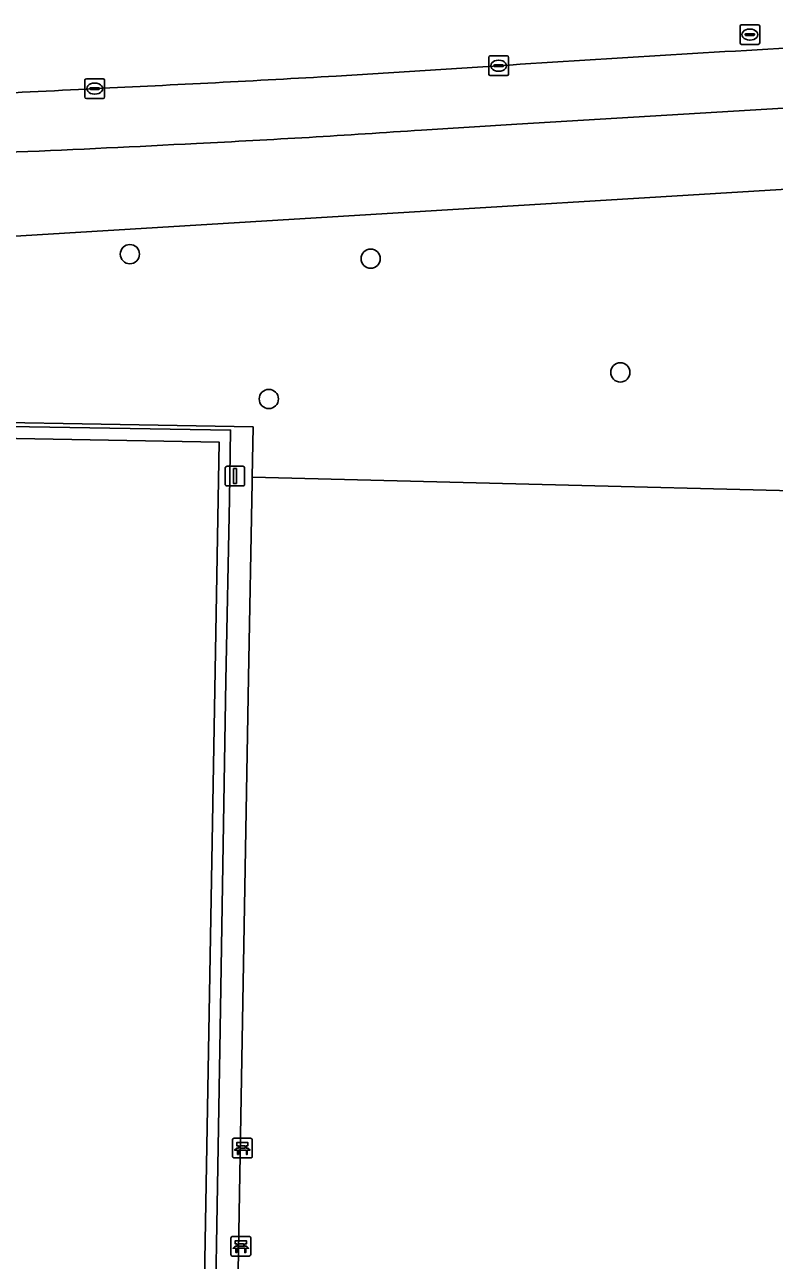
# Model space of a CAD drawing. Extents: x 161477 to 163040, y 383680 to 384871.
# Drawn here: x 161966.9 to 162004.9, y 384753.1 to 384815.8 of the extents above; entities that cross this region are included whole.
import ezdxf

# ---------------------------------------------------------------- set-up
doc = ezdxf.new("R2010")
doc.units = 0
for name, color, linetype in [('IMGEO_Bank', 7, 'Continuous'), ('IMGEO_Boom', 7, 'Continuous'), ('IMGEO_Groenvoorziening', 7, 'Continuous'), ('IMGEO_Hek', 7, 'Continuous'), ('IMGEO_Kolk', 7, 'Continuous'), ('IMGEO_Lichtmast', 7, 'Continuous'), ('IMGEO_Rijbaan_lokaal_open', 7, 'Continuous'), ('IMGEO_Rioolput', 7, 'Continuous'), ('IMGEO_Terreindeel_gesloten', 7, 'Continuous'), ('IMGEO_Voetpad_open', 7, 'Continuous')]:
    doc.layers.add(name, color=color, linetype=linetype)

msp = doc.modelspace()

# ---------------------------------------------------------------- linework, layer by layer
at = {"layer": 'IMGEO_Bank'}
for p, q in [((161977.4, 384758.415), (161977.4, 384759.256)), ((161977.4, 384759.256), (161977.4, 384758.415)), ((161977.475, 384759.34), (161978.316, 384759.34)), ((161978.316, 384759.34), (161977.475, 384759.34)), ((161978.4, 384759.265), (161978.4, 384758.424)), ((161978.4, 384758.424), (161978.4, 384759.265)), ((161978.097, 384758.738), (161977.704, 384758.738)), ((161977.709, 384758.846), (161977.709, 384758.952)), ((161977.753, 384758.952), (161977.753, 384758.846)), ((161978.041, 384758.958), (161977.759, 384758.958)), ((161977.759, 384758.84), (161978.041, 384758.84)), ((161978.047, 384758.846), (161978.047, 384758.952)), ((161978.091, 384758.952), (161978.091, 384758.846)), ((161978.325, 384758.34), (161977.484, 384758.34)), ((161977.484, 384758.34), (161978.325, 384758.34)), ((161977.32, 384753.435), (161977.32, 384754.276)), ((161977.32, 384754.276), (161977.32, 384753.435)), ((161977.395, 384754.36), (161978.236, 384754.36)), ((161978.236, 384754.36), (161977.395, 384754.36)), ((161978.32, 384754.285), (161978.32, 384753.444)), ((161978.32, 384753.444), (161978.32, 384754.285)), ((161978.017, 384753.758), (161977.624, 384753.758)), ((161977.629, 384753.866), (161977.629, 384753.972)), ((161977.673, 384753.972), (161977.673, 384753.866)), ((161977.961, 384753.978), (161977.679, 384753.978)), ((161977.679, 384753.86), (161977.961, 384753.86)), ((161977.967, 384753.866), (161977.967, 384753.972)), ((161978.011, 384753.972), (161978.011, 384753.866)), ((161978.245, 384753.36), (161977.404, 384753.36)), ((161977.404, 384753.36), (161978.245, 384753.36))]:
    msp.add_line(p, q, dxfattribs=at)
for points in [[(161977.647, 384758.738), (161977.505, 384758.738), (161977.617, 384758.84), (161977.703, 384758.84)], [(161977.703, 384758.958), (161977.617, 384758.958), (161977.617, 384759.119), (161978.18, 384759.119), (161978.18, 384758.958), (161978.097, 384758.958)], [(161977.697, 384758.731), (161977.697, 384758.524), (161977.654, 384758.524), (161977.654, 384758.731)], [(161978.097, 384758.84), (161978.18, 384758.84), (161978.292, 384758.738), (161978.153, 384758.738)], [(161978.147, 384758.731), (161978.147, 384758.524), (161978.103, 384758.524), (161978.103, 384758.731)], [(161977.623, 384753.978), (161977.537, 384753.978), (161977.537, 384754.139), (161978.1, 384754.139), (161978.1, 384753.978), (161978.017, 384753.978)], [(161977.567, 384753.758), (161977.425, 384753.758), (161977.537, 384753.86), (161977.623, 384753.86)], [(161977.617, 384753.751), (161977.617, 384753.544), (161977.574, 384753.544), (161977.574, 384753.751)], [(161978.017, 384753.86), (161978.1, 384753.86), (161978.212, 384753.758), (161978.073, 384753.758)], [(161978.067, 384753.751), (161978.067, 384753.544), (161978.023, 384753.544), (161978.023, 384753.751)]]:
    msp.add_lwpolyline(points, dxfattribs=at)
for centre, radius, start, end in [((161977.478, 384759.262), 0.0779, 92.4484, 184.28452), ((161977.478, 384759.262), 0.0779, 92.4484, 184.28452), ((161978.322, 384759.262), 0.0779, 2.4484, 94.28452), ((161978.322, 384759.262), 0.0779, 2.4484, 94.28452), ((161977.647, 384758.731), 0.00671, 2.89567, 87.10433), ((161977.704, 384758.731), 0.00671, 92.89567, 177.10433), ((161977.702, 384758.951), 0.00671, 2.89567, 87.10433), ((161977.702, 384758.847), 0.00671, 272.89567, 357.10433), ((161977.759, 384758.951), 0.00671, 92.89567, 177.10433), ((161977.759, 384758.847), 0.00671, 182.89567, 267.10433), ((161978.041, 384758.951), 0.00671, 2.89567, 87.10433), ((161978.041, 384758.847), 0.00671, 272.89567, 357.10433), ((161978.098, 384758.951), 0.00671, 92.89567, 177.10433), ((161978.098, 384758.847), 0.00671, 182.89567, 267.10433), ((161978.096, 384758.731), 0.00671, 2.89567, 87.10433), ((161978.153, 384758.731), 0.00671, 92.89567, 177.10433), ((161977.478, 384758.418), 0.0779, 182.4484, 274.28452), ((161977.478, 384758.418), 0.0779, 182.4484, 274.28452), ((161978.322, 384758.418), 0.0779, 272.4484, 4.28452), ((161978.322, 384758.418), 0.0779, 272.4484, 4.28452), ((161977.398, 384754.282), 0.0779, 92.4484, 184.28452), ((161977.398, 384754.282), 0.0779, 92.4484, 184.28452), ((161978.242, 384754.282), 0.0779, 2.4484, 94.28452), ((161978.242, 384754.282), 0.0779, 2.4484, 94.28452), ((161977.567, 384753.751), 0.00671, 2.89567, 87.10433), ((161977.624, 384753.751), 0.00671, 92.89567, 177.10433), ((161977.622, 384753.971), 0.00671, 2.89567, 87.10433), ((161977.622, 384753.867), 0.00671, 272.89567, 357.10433), ((161977.679, 384753.971), 0.00671, 92.89567, 177.10433), ((161977.679, 384753.867), 0.00671, 182.89567, 267.10433), ((161977.961, 384753.971), 0.00671, 2.89567, 87.10433), ((161977.961, 384753.867), 0.00671, 272.89567, 357.10433), ((161978.018, 384753.971), 0.00671, 92.89567, 177.10433), ((161978.018, 384753.867), 0.00671, 182.89567, 267.10433), ((161978.016, 384753.751), 0.00671, 2.89567, 87.10433), ((161978.073, 384753.751), 0.00671, 92.89567, 177.10433), ((161977.398, 384753.438), 0.0779, 182.4484, 274.28452), ((161977.398, 384753.438), 0.0779, 182.4484, 274.28452), ((161978.242, 384753.438), 0.0779, 272.4484, 4.28452), ((161978.242, 384753.438), 0.0779, 272.4484, 4.28452)]:
    msp.add_arc(centre, radius, start, end, dxfattribs=at)
at = {"layer": 'IMGEO_Boom'}
for centre in [(161972.19, 384804.2), (161984.41, 384803.97), (161997.08, 384798.2), (161979.24, 384796.85)]:
    msp.add_circle(centre, 0.489, dxfattribs=at)
at = {"layer": 'IMGEO_Groenvoorziening'}
for points in [[(162038.287, 384809.499), (162037.597, 384813.075), (162023.111, 384812.504), (162011.283, 384811.959), (161991.827, 384810.792), (161986.99, 384810.497)], [(161804.698, 384805.476), (161800.478, 384796.565), (161778.347, 384750), (161773.012, 384738.776), (161751.678, 384693.98), (161741.125, 384672.506), (161729.219, 384648.412), (161733.008, 384645.95), (161782.919, 384748.037), (161810.108, 384804.005), (161836.574, 384803.916), (161949.969, 384804.107), (162038.287, 384809.499)], [(162038.287, 384809.499), (161949.969, 384804.107)], [(161914.739, 384796.548), (161978.442, 384795.436), (161978.394, 384792.879), (162021.21, 384791.798)], [(162018.246, 384757.519), (162021.025, 384757.471), (162021.247, 384757.467), (162021.273, 384759.665), (162021.401, 384764.673), (162020.061, 384767.465), (162020.101, 384770.077), (162020.982, 384772.394), (162022.725, 384773.606), (162023.708, 384771.15), (162026.316, 384768.691), (162026.432, 384775.034), (162020.606, 384775.315), (162020.907, 384783.181), (162020.724, 384784.268), (162021.21, 384791.798), (161978.394, 384792.879), (161978.39, 384792.637), (161978.205, 384782.715), (161977.816, 384760.452), (161977.264, 384728.136)]]:
    msp.add_lwpolyline(points, dxfattribs=at)
for centre, radius, start, end in [((161948.968, 385351.302), 542.14, 272.81239, 274.02169), ((161934.317, 385585.932), 777.213, 271.696019, 273.042435)]:
    msp.add_arc(centre, radius, start, end, dxfattribs=at)
at = {"layer": 'IMGEO_Hek'}
for points in [[(162038.287, 384809.499), (161949.969, 384804.107), (161836.574, 384803.916), (161810.108, 384804.005), (161782.919, 384748.037)], [(161976.756, 384763.85), (161976.394, 384743.072)]]:
    msp.add_lwpolyline(points, dxfattribs=at)
at = {"layer": 'IMGEO_Kolk'}
for p, q in [((161990.404, 384813.333), (161990.404, 384814.185)), ((161990.479, 384814.259), (161991.331, 384814.259)), ((161990.663, 384813.753), (161990.663, 384813.765)), ((161991.101, 384813.716), (161990.703, 384813.716)), ((161990.706, 384813.802), (161991.104, 384813.802)), ((161990.892, 384814.039), (161990.917, 384814.039)), ((161991.147, 384813.765), (161991.147, 384813.753)), ((161991.405, 384814.185), (161991.405, 384813.333)), ((161969.98, 384813.099), (161970.832, 384813.099)), ((161991.331, 384813.259), (161990.479, 384813.259)), ((161990.915, 384813.479), (161990.89, 384813.479)), ((161969.905, 384812.173), (161969.905, 384813.025)), ((161970.164, 384812.593), (161970.164, 384812.605)), ((161970.602, 384812.556), (161970.204, 384812.556)), ((161970.207, 384812.642), (161970.605, 384812.642)), ((161970.393, 384812.879), (161970.418, 384812.879)), ((161970.648, 384812.605), (161970.648, 384812.593)), ((161970.906, 384813.025), (161970.906, 384812.173)), ((161970.832, 384812.099), (161969.98, 384812.099)), ((161970.416, 384812.319), (161970.391, 384812.319))]:
    msp.add_line(p, q, dxfattribs=at)
for points in [[(161990.404, 384813.333), (161990.404, 384814.185)], [(161990.479, 384814.259), (161991.331, 384814.259)], [(161991.405, 384814.185), (161991.405, 384813.333)], [(161969.98, 384813.099), (161970.832, 384813.099)], [(161991.331, 384813.259), (161990.479, 384813.259)], [(161969.905, 384812.173), (161969.905, 384813.025)], [(161970.906, 384813.025), (161970.906, 384812.173)], [(161970.832, 384812.099), (161969.98, 384812.099)]]:
    msp.add_lwpolyline(points, dxfattribs=at)
for centre, radius, start, end in [((161990.481, 384814.183), 0.0765, 91.55205, 178.44795), ((161990.481, 384814.183), 0.0765, 91.55205, 178.44795), ((161990.703, 384813.762), 0.0403, 85.87752, 175.75265), ((161990.7, 384813.752), 0.0366, 178.93798, 274.71019), ((161991.104, 384813.759), 0.043, 264.86636, 352.45326), ((161991.108, 384813.764), 0.0386, 1.73085, 96.63898), ((161991.329, 384814.183), 0.0765, 1.55205, 88.44795), ((161991.329, 384814.183), 0.0765, 1.55205, 88.44795), ((161969.982, 384813.023), 0.0765, 91.55205, 178.44795), ((161969.982, 384813.023), 0.0765, 91.55205, 178.44795), ((161970.83, 384813.023), 0.0765, 1.55205, 88.44795), ((161970.83, 384813.023), 0.0765, 1.55205, 88.44795), ((161990.481, 384813.335), 0.0765, 181.55205, 268.44795), ((161990.481, 384813.335), 0.0765, 181.55205, 268.44795), ((161991.329, 384813.335), 0.0765, 271.55205, 358.44795), ((161991.329, 384813.335), 0.0765, 271.55205, 358.44795), ((161970.204, 384812.602), 0.0403, 85.87752, 175.75265), ((161970.201, 384812.592), 0.0366, 178.93798, 274.71019), ((161970.605, 384812.599), 0.043, 264.86636, 352.45326), ((161970.609, 384812.604), 0.0386, 1.73085, 96.63898), ((161969.982, 384812.175), 0.0765, 181.55205, 268.44795), ((161969.982, 384812.175), 0.0765, 181.55205, 268.44795), ((161970.83, 384812.175), 0.0765, 271.55205, 358.44795), ((161970.83, 384812.175), 0.0765, 271.55205, 358.44795)]:
    msp.add_arc(centre, radius, start, end, dxfattribs=at)
for centre, major_axis, ratio, start_param, end_param in [((161990.891, 384813.759), (-0.387, 0.002), 0.722429, 4.712389, 7.853982), ((161990.916, 384813.759), (-0.39, 0.002), 0.717154, 1.570796, 4.712389), ((161970.392, 384812.599), (-0.387, 0.002), 0.722429, 4.712389, 7.853982), ((161970.417, 384812.599), (-0.39, 0.002), 0.717154, 1.570796, 4.712389)]:
    msp.add_ellipse(centre, major_axis=major_axis, ratio=ratio, start_param=start_param, end_param=end_param, dxfattribs=at)
at = {"layer": 'IMGEO_Lichtmast'}
for p, q in [((161977.025, 384792.54), (161977.025, 384793.34)), ((161977.025, 384793.34), (161977.025, 384792.54)), ((161977.125, 384793.44), (161977.915, 384793.44)), ((161977.915, 384793.44), (161977.125, 384793.44)), ((161978.015, 384793.34), (161978.015, 384792.54)), ((161978.015, 384792.54), (161978.015, 384793.34)), ((161977.915, 384792.44), (161977.125, 384792.44)), ((161977.125, 384792.44), (161977.915, 384792.44))]:
    msp.add_line(p, q, dxfattribs=at)
msp.add_lwpolyline([(161977.445, 384793.315), (161977.595, 384793.315), (161977.595, 384792.565), (161977.445, 384792.565), (161977.445, 384793.315)], dxfattribs=at)
for centre, start, end in [((161977.125, 384793.34), 90, 180), ((161977.125, 384793.34), 90, 180), ((161977.915, 384793.34), 0, 90), ((161977.915, 384793.34), 360, 90), ((161977.125, 384792.54), 180, 270), ((161977.125, 384792.54), 180, 270), ((161977.915, 384792.54), 270, 0), ((161977.915, 384792.54), 270, 0)]:
    msp.add_arc(centre, 0.1, start, end, dxfattribs=at)
at = {"layer": 'IMGEO_Rijbaan_lokaal_open'}
msp.add_lwpolyline([(161982.658, 384813.233), (161990.905, 384813.759)], dxfattribs=at)
for centre, radius, start, end in [((162084.624, 383402.597), 1414.271, 93.089588, 93.799603), ((161915.119, 385999.721), 1188.409, 272.666479, 273.257967), ((161947.433, 385221.455), 409.5, 271.38064, 273.21594)]:
    msp.add_arc(centre, radius, start, end, dxfattribs=at)
at = {"layer": 'IMGEO_Rioolput'}
for p, q in [((162003.153, 384814.914), (162003.153, 384815.766)), ((162003.228, 384815.84), (162004.08, 384815.84)), ((162003.641, 384815.62), (162003.666, 384815.62)), ((162004.154, 384815.766), (162004.154, 384814.914)), ((162003.412, 384815.334), (162003.412, 384815.346)), ((162003.85, 384815.297), (162003.452, 384815.297)), ((162003.455, 384815.383), (162003.853, 384815.383)), ((162003.664, 384815.06), (162003.639, 384815.06)), ((162003.896, 384815.346), (162003.896, 384815.334)), ((162004.08, 384814.84), (162003.228, 384814.84))]:
    msp.add_line(p, q, dxfattribs=at)
for points in [[(162003.153, 384814.914), (162003.153, 384815.766)], [(162003.228, 384815.84), (162004.08, 384815.84)], [(162004.154, 384815.766), (162004.154, 384814.914)], [(162004.08, 384814.84), (162003.228, 384814.84)]]:
    msp.add_lwpolyline(points, dxfattribs=at)
for centre, radius, start, end in [((162003.23, 384815.764), 0.0765, 91.55205, 178.44795), ((162003.23, 384815.764), 0.0765, 91.55205, 178.44795), ((162004.078, 384815.764), 0.0765, 1.55205, 88.44795), ((162004.078, 384815.764), 0.0765, 1.55205, 88.44795), ((162003.452, 384815.343), 0.0403, 85.87752, 175.75265), ((162003.449, 384815.333), 0.0366, 178.93798, 274.71019), ((162003.853, 384815.34), 0.043, 264.86636, 352.45326), ((162003.857, 384815.345), 0.0386, 1.73085, 96.63898), ((162003.23, 384814.916), 0.0765, 181.55205, 268.44795), ((162003.23, 384814.916), 0.0765, 181.55205, 268.44795), ((162004.078, 384814.916), 0.0765, 271.55205, 358.44795), ((162004.078, 384814.916), 0.0765, 271.55205, 358.44795)]:
    msp.add_arc(centre, radius, start, end, dxfattribs=at)
for centre, major_axis, ratio, start_param, end_param in [((162003.64, 384815.34), (-0.387, 0.002), 0.722429, 4.712389, 7.853982), ((162003.665, 384815.34), (-0.39, 0.002), 0.717154, 1.570796, 4.712389)]:
    msp.add_ellipse(centre, major_axis=major_axis, ratio=ratio, start_param=start_param, end_param=end_param, dxfattribs=at)
at = {"layer": 'IMGEO_Terreindeel_gesloten'}
msp.add_lwpolyline([(161917, 384697.186), (161975.001, 384696.196), (161976.718, 384794.667), (161918.703, 384795.714)], close=True, dxfattribs=at)
at = {"layer": 'IMGEO_Voetpad_open'}
for points in [[(161990.905, 384813.759), (161982.658, 384813.233)], [(161986.99, 384810.497), (161991.827, 384810.792), (162011.283, 384811.959), (162023.111, 384812.504), (162037.597, 384813.075), (162038.354, 384813.1), (162042.752, 384813.244), (162043.705, 384813.275)], [(161918.155, 384796.249), (161977.303, 384795.269), (161977.238, 384791.77), (161977.067, 384782.569), (161976.756, 384763.85), (161976.394, 384743.072), (161975.933, 384718.078), (161975.586, 384695.729), (161975.329, 384695.734), (161975.325, 384693.709), (161976.669, 384693.682), (161976.703, 384695.353), (161976.914, 384705.794), (161976.946, 384707.824), (161977.264, 384728.136), (161977.816, 384760.452), (161978.205, 384782.715), (161978.39, 384792.637), (161978.394, 384792.879), (161978.442, 384795.436), (161914.739, 384796.548)]]:
    msp.add_lwpolyline(points, dxfattribs=at)
for points in [[(161977.067, 384782.569), (161977.238, 384791.77), (161977.303, 384795.269), (161918.155, 384796.249), (161917.419, 384756.687), (161916.471, 384756.683), (161916.362, 384751.47), (161917.326, 384751.471), (161917.15, 384741.455), (161916.215, 384741.486), (161916.111, 384736.298), (161917.128, 384736.313), (161916.476, 384696.826), (161919.688, 384696.766), (161923.761, 384696.691), (161975.329, 384695.734), (161975.586, 384695.729), (161975.933, 384718.078), (161976.394, 384743.072), (161976.756, 384763.85)], [(161975.001, 384696.196), (161917, 384697.186), (161918.703, 384795.714), (161976.718, 384794.667)]]:
    msp.add_lwpolyline(points, close=True, dxfattribs=at)
for centre, radius, start, end in [((162084.624, 383402.597), 1414.271, 93.089588, 93.799603), ((161915.119, 385999.721), 1188.409, 272.666479, 273.257967), ((161947.433, 385221.455), 409.5, 271.38064, 273.21594), ((161948.968, 385351.302), 542.14, 272.81239, 274.02169), ((161934.317, 385585.932), 777.213, 271.696019, 273.042435)]:
    msp.add_arc(centre, radius, start, end, dxfattribs=at)

doc.saveas('drawing.dxf')
